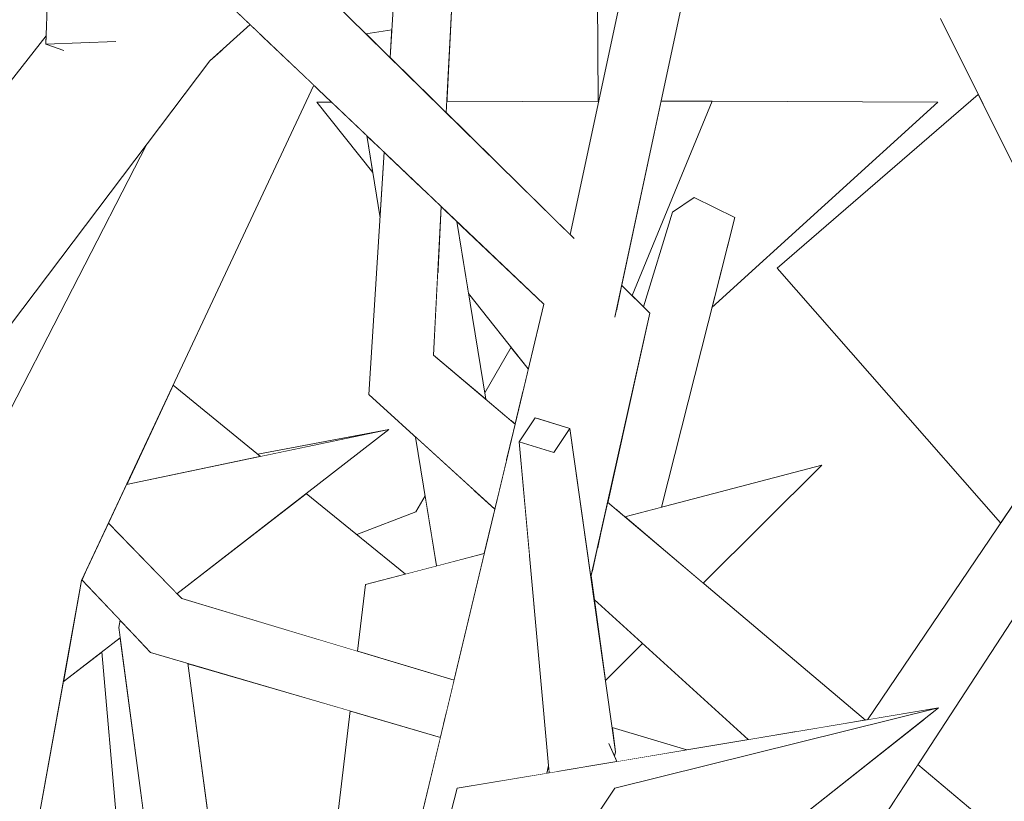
# Model space of a CAD drawing. Extents: x -289599 to -184549, y 66678 to 295474.
# Tile 298 of 656: x -263596 to -263527, y 71872 to 71927. Entities that reach past the tile are written whole.
import ezdxf

# ---------------------------------------------------------------- set-up
doc = ezdxf.new("R2010")
doc.units = 0
doc.header["$MEASUREMENT"] = 0
doc.linetypes.add('Wipeout_Contour', pattern=[1000, 0, -1000])
doc.layers.add('arch drzewa', color=8, linetype='Continuous')
doc.layers.add('arch drzewa_Nr_Pióra__4', color=8, linetype='Continuous', lineweight=9)

msp = doc.modelspace()

# ---------------------------------------------------------------- wipeouts: each hides what was drawn before it
at = {"color": 254, "linetype": 'Wipeout_Contour', "lineweight": 0, "ltscale": 1281769.070429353}
msp.add_wipeout([(-263567.084, 71933.242), (-263566.959, 71921.388), (-263565.864, 71920.31), (-263565.153, 71933.721)], dxfattribs=at).dxf.layer = 'arch drzewa'
at = {"color": 254, "linetype": 'Wipeout_Contour', "lineweight": 0, "ltscale": 961338.060547}
msp.add_wipeout([(-263571.514, 71925.871), (-263569.815, 71924.198), (-263569.693, 71926.153)], dxfattribs=at).dxf.layer = 'arch drzewa'
at = {"color": 254, "linetype": 'Wipeout_Contour', "lineweight": 0, "ltscale": 961332.322367}
msp.add_wipeout([(-263571.456, 71918.697), (-263570.519, 71912.919), (-263570.231, 71917.53)], dxfattribs=at).dxf.layer = 'arch drzewa'
at = {"color": 254, "linetype": 'Wipeout_Contour', "lineweight": 0, "ltscale": 1281678.104347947}
msp.add_wipeout([(-263551.247, 71892.41), (-263550.725, 71892.546), (-263545.562, 71912.944), (-263548.429, 71914.339)], dxfattribs=at).dxf.layer = 'arch drzewa'
at = {"color": 254, "linetype": 'Wipeout_Contour', "lineweight": 0, "ltscale": 1922619.61061462}
msp.add_wipeout([(-263566.401, 71910.18), (-263566.455, 71909.165), (-263565.295, 71902.006), (-263563.086, 71900.141), (-263565.114, 71912.652), (-263566.215, 71913.701)], dxfattribs=at).dxf.layer = 'arch drzewa'
at = {"color": 254, "linetype": 'Wipeout_Contour', "lineweight": 0, "ltscale": 1922366.311712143}
msp.add_wipeout([(-263538.683, 71865.229), (-263514.398, 71902.482), (-263518.325, 71904.051), (-263531.812, 71878.332), (-263531.235, 71878.429), (-263532.135, 71877.715)], dxfattribs=at).dxf.layer = 'arch drzewa'
at = {"color": 254, "linetype": 'Wipeout_Contour', "lineweight": 0, "ltscale": 1281721.766571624}
msp.add_wipeout([(-263562.444, 71892.413), (-263563.964, 71893.796), (-263563.231, 71889.276), (-263563.189, 71889.288)], dxfattribs=at).dxf.layer = 'arch drzewa'
at = {"color": 254, "linetype": 'Wipeout_Contour', "lineweight": 0, "ltscale": 1281828.098969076}
msp.add_wipeout([(-263598.612, 71889.588), (-263601.379, 71838.28), (-263600.951, 71834.856), (-263591.528, 71887.387)], dxfattribs=at).dxf.layer = 'arch drzewa'
at = {"color": 254, "linetype": 'Wipeout_Contour', "lineweight": 0, "ltscale": 1602227.64472426}
msp.add_wipeout([(-263586.664, 71882.327), (-263588.255, 71884.006), (-263583.428, 71847.995), (-263579.765, 71849.654), (-263584.041, 71881.558)], dxfattribs=at).dxf.layer = 'arch drzewa'
at = {"color": 254, "linetype": 'Wipeout_Contour', "lineweight": 0, "ltscale": 1602080.664099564}
msp.add_wipeout([(-263554.188, 71877.043), (-263553.947, 71875.337), (-263553.951, 71875.321), (-263552.239, 71874.912), (-263548.924, 71875.467)], dxfattribs=at).dxf.layer = 'arch drzewa'
at = {"color": 254, "linetype": 'Wipeout_Contour', "lineweight": 0, "ltscale": 1281687.528033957}
msp.add_wipeout([(-263558.712, 71874.13), (-263558.782, 71873.817), (-263558.61, 71873.846), (-263558.633, 71874.107)], dxfattribs=at).dxf.layer = 'arch drzewa'

# ---------------------------------------------------------------- next in the draw order: wipeouts: each hides what was drawn before it
at = {"color": 254, "linetype": 'Wipeout_Contour', "lineweight": 0, "ltscale": 961328.607959}
msp.add_wipeout([(-263567.505, 71921.925), (-263566.959, 71921.388), (-263567.084, 71933.242)], dxfattribs=at).dxf.layer = 'arch drzewa'
at = {"color": 254, "linetype": 'Wipeout_Contour', "lineweight": 0, "ltscale": 1281837.131030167}
msp.add_wipeout([(-263598.612, 71889.588), (-263581.498, 71924.86), (-263582.504, 71923.951), (-263583.55, 71922.566)], dxfattribs=at).dxf.layer = 'arch drzewa'
at = {"color": 254, "linetype": 'Wipeout_Contour', "lineweight": 0, "ltscale": 1281683.18177678}
msp.add_wipeout([(-263548.429, 71914.339), (-263553.887, 71892.37), (-263553.299, 71891.873), (-263551.247, 71892.41)], dxfattribs=at).dxf.layer = 'arch drzewa'
at = {"color": 254, "linetype": 'Wipeout_Contour', "lineweight": 0, "ltscale": 961309.767189}
msp.add_wipeout([(-263566.455, 71909.165), (-263566.769, 71903.252), (-263565.295, 71902.006)], dxfattribs=at).dxf.layer = 'arch drzewa'
at = {"color": 254, "linetype": 'Wipeout_Contour', "lineweight": 0, "ltscale": 1281731.613833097}
msp.add_wipeout([(-263563.964, 71893.796), (-263568.017, 71897.485), (-263566.546, 71888.41), (-263563.231, 71889.276)], dxfattribs=at).dxf.layer = 'arch drzewa'
at = {"color": 254, "linetype": 'Wipeout_Contour', "lineweight": 0, "ltscale": 1602239.056993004}
msp.add_wipeout([(-263588.813, 71884.595), (-263588.899, 71884.069), (-263584.027, 71847.724), (-263583.428, 71847.995), (-263588.255, 71884.006)], dxfattribs=at).dxf.layer = 'arch drzewa'
at = {"color": 254, "linetype": 'Wipeout_Contour', "lineweight": 0, "ltscale": 1281606.532579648}
msp.add_wipeout([(-263540.792, 71870.856), (-263544.416, 71865.5), (-263538.683, 71865.229), (-263532.135, 71877.715)], dxfattribs=at).dxf.layer = 'arch drzewa'
at = {"color": 254, "linetype": 'Wipeout_Contour', "lineweight": 0, "ltscale": 1281667.366146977}
msp.add_wipeout([(-263553.951, 71875.321), (-263554.018, 71875.013), (-263553.857, 71874.641), (-263552.239, 71874.912)], dxfattribs=at).dxf.layer = 'arch drzewa'
at = {"color": 254, "linetype": 'Wipeout_Contour', "lineweight": 0, "ltscale": 961265.652565}
msp.add_wipeout([(-263558.657, 71874.373), (-263558.712, 71874.13), (-263558.633, 71874.107)], dxfattribs=at).dxf.layer = 'arch drzewa'

# ---------------------------------------------------------------- next in the draw order: wipeouts: each hides what was drawn before it
at = {"color": 254, "linetype": 'Wipeout_Contour', "lineweight": 0, "ltscale": 1281777.635231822}
msp.add_wipeout([(-263567.084, 71933.242), (-263569.215, 71933.795), (-263568.92, 71923.317), (-263567.505, 71921.925)], dxfattribs=at).dxf.layer = 'arch drzewa'
at = {"color": 254, "linetype": 'Wipeout_Contour', "lineweight": 0, "ltscale": 1281849.997056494}
msp.add_wipeout([(-263586.922, 71918.1), (-263602.28, 71888.246), (-263598.612, 71889.588), (-263583.55, 71922.566)], dxfattribs=at).dxf.layer = 'arch drzewa'
at = {"color": 254, "linetype": 'Wipeout_Contour', "lineweight": 0, "ltscale": 1281688.148548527}
msp.add_wipeout([(-263553.895, 71892.376), (-263553.887, 71892.37), (-263548.429, 71914.339), (-263549.937, 71913.311)], dxfattribs=at).dxf.layer = 'arch drzewa'
at = {"color": 254, "linetype": 'Wipeout_Contour', "lineweight": 0, "ltscale": 961187.623288}
msp.add_wipeout([(-263536.232, 71877.592), (-263531.812, 71878.332), (-263518.325, 71904.051)], dxfattribs=at).dxf.layer = 'arch drzewa'
at = {"color": 254, "linetype": 'Wipeout_Contour', "lineweight": 0, "ltscale": 1281735.024743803}
msp.add_wipeout([(-263568.288, 71900.893), (-263561.625, 71895.847), (-263561.018, 71898.394), (-263566.769, 71903.252)], dxfattribs=at).dxf.layer = 'arch drzewa'
at = {"color": 254, "linetype": 'Wipeout_Contour', "lineweight": 0, "ltscale": 1281694.750068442}
msp.add_wipeout([(-263560.03, 71889.501), (-263560.979, 71873.449), (-263558.782, 71873.817), (-263558.657, 71874.373)], dxfattribs=at).dxf.layer = 'arch drzewa'
at = {"color": 254, "linetype": 'Wipeout_Contour', "lineweight": 0, "ltscale": 1281759.898719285}
msp.add_wipeout([(-263585.961, 71882.959), (-263565.842, 71878.158), (-263565.314, 71880.375), (-263584.471, 71886.111)], dxfattribs=at).dxf.layer = 'arch drzewa'
at = {"color": 254, "linetype": 'Wipeout_Contour', "lineweight": 0, "ltscale": 961252.477217}
msp.add_wipeout([(-263553.947, 71875.337), (-263554.051, 71875.089), (-263554.018, 71875.013)], dxfattribs=at).dxf.layer = 'arch drzewa'
at = {"color": 254, "linetype": 'Wipeout_Contour', "lineweight": 0, "ltscale": 961182.856506}
msp.add_wipeout([(-263532.673, 71874.448), (-263532.904, 71874.094), (-263526.617, 71869.332)], dxfattribs=at).dxf.layer = 'arch drzewa'

# ---------------------------------------------------------------- next in the draw order: wipeouts: each hides what was drawn before it
at = {"color": 254, "linetype": 'Wipeout_Contour', "lineweight": 0, "ltscale": 961335.899826}
msp.add_wipeout([(-263569.215, 71933.795), (-263569.815, 71924.198), (-263568.92, 71923.317)], dxfattribs=at).dxf.layer = 'arch drzewa'
at = {"color": 254, "linetype": 'Wipeout_Contour', "lineweight": 0, "ltscale": 1281811.985006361}
msp.add_wipeout([(-263579.015, 71925.903), (-263591.528, 71887.387), (-263575.176, 71922.243), (-263575.353, 71922.412)], dxfattribs=at).dxf.layer = 'arch drzewa'
at = {"color": 254, "linetype": 'Wipeout_Contour', "lineweight": 0, "ltscale": 961315.407832}
msp.add_wipeout([(-263566.885, 71914.34), (-263566.769, 71903.252), (-263566.215, 71913.701)], dxfattribs=at).dxf.layer = 'arch drzewa'
at = {"color": 254, "linetype": 'Wipeout_Contour', "lineweight": 0, "ltscale": 1922536.329097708}
msp.add_wipeout([(-263551.81, 71904.976), (-263554.513, 71892.898), (-263553.895, 71892.376), (-263549.937, 71913.311), (-263551.979, 71906.645), (-263551.535, 71906.207)], dxfattribs=at).dxf.layer = 'arch drzewa'
at = {"color": 254, "linetype": 'Wipeout_Contour', "lineweight": 0, "ltscale": 961298.310193}
msp.add_wipeout([(-263561.625, 71895.847), (-263568.288, 71900.893), (-263561.758, 71895.288)], dxfattribs=at).dxf.layer = 'arch drzewa'
at = {"color": 254, "linetype": 'Wipeout_Contour', "lineweight": 0, "ltscale": 961310.415374}
msp.add_wipeout([(-263565.842, 71878.158), (-263585.961, 71882.959), (-263566.059, 71877.249)], dxfattribs=at).dxf.layer = 'arch drzewa'
at = {"color": 254, "linetype": 'Wipeout_Contour', "lineweight": 0, "ltscale": 2883529.306274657}
msp.add_wipeout([(-263532.904, 71874.094), (-263534.399, 71871.801), (-263528.545, 71866.776), (-263527.787, 71867.782), (-263528.111, 71868.349), (-263528.063, 71869.143), (-263528.093, 71869.229), (-263526.952, 71868.888), (-263526.617, 71869.332)], dxfattribs=at).dxf.layer = 'arch drzewa'

# ---------------------------------------------------------------- next in the draw order: wipeouts: each hides what was drawn before it
at = {"color": 254, "linetype": 'Wipeout_Contour', "lineweight": 0, "ltscale": 1602288.188064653}
msp.add_wipeout([(-263581.498, 71924.86), (-263598.612, 71889.588), (-263591.528, 71887.387), (-263579.015, 71925.903), (-263579.662, 71926.519)], dxfattribs=at).dxf.layer = 'arch drzewa'
at = {"color": 254, "linetype": 'Wipeout_Contour', "lineweight": 0, "ltscale": 1281738.809133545}
msp.add_wipeout([(-263568.288, 71900.893), (-263571.297, 71900.469), (-263562.227, 71893.321), (-263561.758, 71895.288)], dxfattribs=at).dxf.layer = 'arch drzewa'
at = {"color": 254, "linetype": 'Wipeout_Contour', "lineweight": 0, "ltscale": 1281647.82896546}
msp.add_wipeout([(-263554.979, 71890.813), (-263537.289, 71877.415), (-263536.368, 71877.569), (-263554.513, 71892.898)], dxfattribs=at).dxf.layer = 'arch drzewa'
at = {"color": 254, "linetype": 'Wipeout_Contour', "lineweight": 0, "ltscale": 1281761.017401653}
msp.add_wipeout([(-263586.664, 71882.327), (-263566.176, 71876.756), (-263566.059, 71877.249), (-263585.961, 71882.959)], dxfattribs=at).dxf.layer = 'arch drzewa'

# ---------------------------------------------------------------- next in the draw order: wipeouts: each hides what was drawn before it
at = {"color": 254, "linetype": 'Wipeout_Contour', "lineweight": 0, "ltscale": 1281867.974813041}
msp.add_wipeout([(-263608.245, 71893.204), (-263607.887, 71890.337), (-263582.504, 71923.951), (-263588.003, 71924.524)], dxfattribs=at).dxf.layer = 'arch drzewa'
at = {"color": 254, "linetype": 'Wipeout_Contour', "lineweight": 0, "ltscale": 1281755.550970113}
msp.add_wipeout([(-263568.288, 71900.893), (-263566.769, 71903.252), (-263566.885, 71914.34), (-263567.756, 71915.171)], dxfattribs=at).dxf.layer = 'arch drzewa'
at = {"color": 254, "linetype": 'Wipeout_Contour', "lineweight": 0, "ltscale": 961301.029796}
msp.add_wipeout([(-263562.227, 71893.321), (-263571.297, 71900.469), (-263562.444, 71892.413)], dxfattribs=at).dxf.layer = 'arch drzewa'
at = {"color": 254, "linetype": 'Wipeout_Contour', "lineweight": 0, "ltscale": 1281651.308178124}
msp.add_wipeout([(-263554.979, 71890.813), (-263555.231, 71889.685), (-263540.343, 71876.904), (-263537.289, 71877.415)], dxfattribs=at).dxf.layer = 'arch drzewa'
at = {"color": 254, "linetype": 'Wipeout_Contour', "lineweight": 0, "ltscale": 961310.885747}
msp.add_wipeout([(-263586.664, 71882.327), (-263566.274, 71876.347), (-263566.176, 71876.756)], dxfattribs=at).dxf.layer = 'arch drzewa'

# ---------------------------------------------------------------- next in the draw order: wipeouts: each hides what was drawn before it
at = {"color": 254, "linetype": 'Wipeout_Contour', "lineweight": 0, "ltscale": 961368.407417}
msp.add_wipeout([(-263579.932, 71926.777), (-263582.504, 71923.951), (-263579.662, 71926.519)], dxfattribs=at).dxf.layer = 'arch drzewa'
at = {"color": 254, "linetype": 'Wipeout_Contour', "lineweight": 0, "ltscale": 961412.485303}
msp.add_wipeout([(-263608.624, 71896.232), (-263608.245, 71893.204), (-263588.003, 71924.524)], dxfattribs=at).dxf.layer = 'arch drzewa'
at = {"color": 254, "linetype": 'Wipeout_Contour', "lineweight": 0, "ltscale": 961320.622757}
msp.add_wipeout([(-263567.756, 71915.171), (-263568.716, 71916.085), (-263568.288, 71900.893)], dxfattribs=at).dxf.layer = 'arch drzewa'
at = {"color": 254, "linetype": 'Wipeout_Contour', "lineweight": 0, "ltscale": 961361.820617}
msp.add_wipeout([(-263589.885, 71890.89), (-263584.471, 71886.111), (-263589.633, 71891.427)], dxfattribs=at).dxf.layer = 'arch drzewa'
at = {"color": 254, "linetype": 'Wipeout_Contour', "lineweight": 0, "ltscale": 1281654.963223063}
msp.add_wipeout([(-263555.231, 71889.685), (-263555.588, 71888.089), (-263541.212, 71876.759), (-263540.343, 71876.904)], dxfattribs=at).dxf.layer = 'arch drzewa'

# ---------------------------------------------------------------- next in the draw order: wipeouts: each hides what was drawn before it
at = {"color": 254, "linetype": 'Wipeout_Contour', "lineweight": 0, "ltscale": 2243281.338712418}
msp.add_wipeout([(-263593.971, 71925.113), (-263609.153, 71900.464), (-263608.624, 71896.232), (-263588.003, 71924.524), (-263589.138, 71925.531), (-263589.237, 71925.325), (-263592.81, 71924.705)], dxfattribs=at).dxf.layer = 'arch drzewa'
at = {"color": 254, "linetype": 'Wipeout_Contour', "lineweight": 0, "ltscale": 1281764.337202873}
msp.add_wipeout([(-263570.231, 71917.53), (-263571.297, 71900.469), (-263568.288, 71900.893), (-263568.716, 71916.085)], dxfattribs=at).dxf.layer = 'arch drzewa'
at = {"color": 254, "linetype": 'Wipeout_Contour', "lineweight": 0, "ltscale": 1281813.262617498}
msp.add_wipeout([(-263589.885, 71890.89), (-263591.119, 71888.259), (-263585.961, 71882.959), (-263584.471, 71886.111)], dxfattribs=at).dxf.layer = 'arch drzewa'
at = {"color": 254, "linetype": 'Wipeout_Contour', "lineweight": 0, "ltscale": 1602080.001265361}
msp.add_wipeout([(-263555.686, 71887.655), (-263555.46, 71886.058), (-263544.615, 71876.189), (-263541.212, 71876.759), (-263555.588, 71888.089)], dxfattribs=at).dxf.layer = 'arch drzewa'

# ---------------------------------------------------------------- next in the draw order: wipeouts: each hides what was drawn before it
at = {"color": 254, "linetype": 'Wipeout_Contour', "lineweight": 0, "ltscale": 1281834.540667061}
msp.add_wipeout([(-263588.003, 71924.524), (-263582.504, 71923.951), (-263579.932, 71926.777), (-263582.689, 71929.404)], dxfattribs=at).dxf.layer = 'arch drzewa'
at = {"color": 254, "linetype": 'Wipeout_Contour', "lineweight": 0, "ltscale": 1602363.385114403}
msp.add_wipeout([(-263594.005, 71925.728), (-263609.798, 71905.621), (-263609.153, 71900.464), (-263593.971, 71925.113), (-263594.024, 71925.132)], dxfattribs=at).dxf.layer = 'arch drzewa'
at = {"color": 254, "linetype": 'Wipeout_Contour', "lineweight": 0, "ltscale": 2563407.377276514}
msp.add_wipeout([(-263559.48, 71898.809), (-263557.158, 71898.091), (-263555.686, 71887.655), (-263551.535, 71906.207), (-263553.901, 71906.405), (-263553.977, 71906.049), (-263554.855, 71906.484), (-263559.007, 71906.83)], dxfattribs=at).dxf.layer = 'arch drzewa'
at = {"color": 254, "linetype": 'Wipeout_Contour', "lineweight": 0, "ltscale": 961356.381233}
msp.add_wipeout([(-263588.357, 71894.147), (-263578.92, 71896.12), (-263585.08, 71901.131)], dxfattribs=at).dxf.layer = 'arch drzewa'
at = {"color": 254, "linetype": 'Wipeout_Contour', "lineweight": 0, "ltscale": 961363.67602}
msp.add_wipeout([(-263591.119, 71888.259), (-263591.145, 71888.204), (-263585.961, 71882.959)], dxfattribs=at).dxf.layer = 'arch drzewa'

# ---------------------------------------------------------------- next in the draw order: wipeouts: each hides what was drawn before it
at = {"color": 254, "linetype": 'Wipeout_Contour', "lineweight": 0, "ltscale": 961381.286252}
msp.add_wipeout([(-263583.021, 71929.722), (-263588.003, 71924.524), (-263582.689, 71929.404)], dxfattribs=at).dxf.layer = 'arch drzewa'
at = {"color": 254, "linetype": 'Wipeout_Contour', "lineweight": 0, "ltscale": 961273.063253}
msp.add_wipeout([(-263553.524, 71908.165), (-263553.597, 71907.825), (-263551.535, 71906.207)], dxfattribs=at).dxf.layer = 'arch drzewa'
at = {"color": 254, "linetype": 'Wipeout_Contour', "lineweight": 0, "ltscale": 2883854.912113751}
msp.add_wipeout([(-263570.643, 71858.017), (-263568.83, 71858.545), (-263565.09, 71872.761), (-263560.979, 71873.449), (-263560.03, 71889.501), (-263560.724, 71897.14), (-263559.594, 71898.844), (-263559.48, 71898.809), (-263559.007, 71906.83)], dxfattribs=at).dxf.layer = 'arch drzewa'
at = {"color": 254, "linetype": 'Wipeout_Contour', "lineweight": 0, "ltscale": 961270.732829}
msp.add_wipeout([(-263553.947, 71875.337), (-263557.158, 71898.091), (-263558.289, 71896.387)], dxfattribs=at).dxf.layer = 'arch drzewa'
at = {"color": 254, "linetype": 'Wipeout_Contour', "lineweight": 0, "ltscale": 961243.981146}
msp.add_wipeout([(-263553.299, 71891.873), (-263547.776, 71887.206), (-263539.445, 71895.495)], dxfattribs=at).dxf.layer = 'arch drzewa'
at = {"color": 254, "linetype": 'Wipeout_Contour', "lineweight": 0, "ltscale": 1281815.131628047}
msp.add_wipeout([(-263591.145, 71888.204), (-263591.505, 71887.437), (-263586.664, 71882.327), (-263585.961, 71882.959)], dxfattribs=at).dxf.layer = 'arch drzewa'

# ---------------------------------------------------------------- next in the draw order: wipeouts: each hides what was drawn before it
at = {"color": 254, "linetype": 'Wipeout_Contour', "lineweight": 0, "ltscale": 1922772.822693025}
msp.add_wipeout([(-263589.138, 71925.531), (-263588.003, 71924.524), (-263583.021, 71929.722), (-263585.743, 71932.316), (-263586.734, 71927.855), (-263586.997, 71927.667)], dxfattribs=at).dxf.layer = 'arch drzewa'
at = {"color": 254, "linetype": 'Wipeout_Contour', "lineweight": 0, "ltscale": 1281605.493606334}
msp.add_wipeout([(-263542.569, 71909.361), (-263526.86, 71891.44), (-263519.12, 71902.877), (-263528.439, 71921.594)], dxfattribs=at).dxf.layer = 'arch drzewa'
at = {"color": 254, "linetype": 'Wipeout_Contour', "lineweight": 0, "ltscale": 961272.908118}
msp.add_wipeout([(-263553.597, 71907.825), (-263553.901, 71906.405), (-263551.535, 71906.207)], dxfattribs=at).dxf.layer = 'arch drzewa'
at = {"color": 254, "linetype": 'Wipeout_Contour', "lineweight": 0, "ltscale": 961332.119618}
msp.add_wipeout([(-263569.909, 71898.005), (-263579.117, 71896.28), (-263578.92, 71896.12)], dxfattribs=at).dxf.layer = 'arch drzewa'
at = {"color": 254, "linetype": 'Wipeout_Contour', "lineweight": 0, "ltscale": 1602099.811892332}
msp.add_wipeout([(-263558.289, 71896.387), (-263555.244, 71875.347), (-263554.41, 71875.916), (-263554.051, 71875.089), (-263553.947, 71875.337)], dxfattribs=at).dxf.layer = 'arch drzewa'
at = {"color": 254, "linetype": 'Wipeout_Contour', "lineweight": 0, "ltscale": 1281734.073443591}
msp.add_wipeout([(-263571.551, 71887.101), (-263572.115, 71882.411), (-263565.314, 71880.375), (-263563.189, 71889.288)], dxfattribs=at).dxf.layer = 'arch drzewa'
at = {"color": 254, "linetype": 'Wipeout_Contour', "lineweight": 0, "ltscale": 1602243.85404711}
msp.add_wipeout([(-263590.092, 71882.358), (-263588.86, 71868.209), (-263586.153, 71854.978), (-263585.159, 71856.166), (-263588.803, 71883.357)], dxfattribs=at).dxf.layer = 'arch drzewa'
at = {"color": 254, "linetype": 'Wipeout_Contour', "lineweight": 0, "ltscale": 1602160.00170151}
msp.add_wipeout([(-263572.62, 71878.208), (-263574.765, 71860.354), (-263568.905, 71866.184), (-263567.388, 71871.674), (-263566.274, 71876.347)], dxfattribs=at).dxf.layer = 'arch drzewa'

# ---------------------------------------------------------------- next in the draw order: linework, layer by layer
at = {"layer": 'arch drzewa_Nr_Pióra__4', "linetype": 'Continuous'}
for p, q in [((-263553.299, 71891.873), (-263539.445, 71895.495)), ((-263539.445, 71895.495), (-263547.776, 71887.206))]:
    msp.add_line(p, q, dxfattribs=at)

# ---------------------------------------------------------------- next in the draw order: wipeouts: each hides what was drawn before it
at = {"color": 254, "linetype": 'Wipeout_Contour', "lineweight": 0, "ltscale": 2884223.414575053}
msp.add_wipeout([(-263594.024, 71925.132), (-263589.237, 71925.325), (-263589.138, 71925.531), (-263586.997, 71927.667), (-263587.808, 71934.285), (-263590.043, 71936.414), (-263592.669, 71962.944), (-263591.394, 71963.54), (-263592.505, 71972.604)], dxfattribs=at).dxf.layer = 'arch drzewa'
at = {"color": 254, "linetype": 'Wipeout_Contour', "lineweight": 0, "ltscale": 1281694.762231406}
msp.add_wipeout([(-263558.289, 71896.387), (-263560.724, 71897.14), (-263555.469, 71875.355), (-263555.244, 71875.347)], dxfattribs=at).dxf.layer = 'arch drzewa'
at = {"color": 254, "linetype": 'Wipeout_Contour', "lineweight": 0, "ltscale": 1922652.705104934}
msp.add_wipeout([(-263584.806, 71886.456), (-263584.471, 71886.111), (-263572.115, 71882.411), (-263571.551, 71887.101), (-263568.736, 71887.837), (-263575.709, 71893.508)], dxfattribs=at).dxf.layer = 'arch drzewa'
at = {"color": 254, "linetype": 'Wipeout_Contour', "lineweight": 0, "ltscale": 2563622.686248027}
msp.add_wipeout([(-263595.385, 71865.885), (-263591.211, 71859.17), (-263592.833, 71868.461), (-263591.781, 71869.809), (-263589.121, 71869.488), (-263588.86, 71868.209), (-263590.092, 71882.358), (-263592.808, 71880.252)], dxfattribs=at).dxf.layer = 'arch drzewa'
at = {"color": 254, "linetype": 'Wipeout_Contour', "lineweight": 0, "ltscale": 1281760.563455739}
msp.add_wipeout([(-263584.041, 71881.558), (-263581.262, 71860.821), (-263573.61, 71869.962), (-263572.62, 71878.208)], dxfattribs=at).dxf.layer = 'arch drzewa'

# ---------------------------------------------------------------- next in the draw order: linework, layer by layer
at = {"layer": 'arch drzewa_Nr_Pióra__4', "linetype": 'Continuous'}
for p, q in [((-263579.765, 71849.654), (-263584.041, 71881.558)), ((-263574.765, 71860.354), (-263572.62, 71878.208))]:
    msp.add_line(p, q, dxfattribs=at)

# ---------------------------------------------------------------- next in the draw order: wipeouts: each hides what was drawn before it
at = {"color": 254, "linetype": 'Wipeout_Contour', "lineweight": 0, "ltscale": 961400.11769}
msp.add_wipeout([(-263594.024, 71925.132), (-263592.81, 71924.705), (-263589.237, 71925.325)], dxfattribs=at).dxf.layer = 'arch drzewa'
at = {"color": 254, "linetype": 'Wipeout_Contour', "lineweight": 0, "ltscale": 1602112.751376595}
msp.add_wipeout([(-263555.469, 71875.355), (-263560.724, 71897.14), (-263558.61, 71873.846), (-263558.106, 71873.93), (-263558.193, 71875.332)], dxfattribs=at).dxf.layer = 'arch drzewa'
at = {"color": 254, "linetype": 'Wipeout_Contour', "lineweight": 0, "ltscale": 1922731.620494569}
msp.add_wipeout([(-263592.808, 71880.252), (-263588.803, 71883.357), (-263588.899, 71884.069), (-263588.813, 71884.595), (-263591.505, 71887.437), (-263591.528, 71887.387)], dxfattribs=at).dxf.layer = 'arch drzewa'

# ---------------------------------------------------------------- next in the draw order: linework, layer by layer
at = {"layer": 'arch drzewa_Nr_Pióra__4', "linetype": 'Continuous'}
for p, q in [((-263600.951, 71834.856), (-263591.528, 71887.387)), ((-263588.813, 71884.595), (-263588.899, 71884.069)), ((-263584.027, 71847.724), (-263588.899, 71884.069)), ((-263588.803, 71883.357), (-263592.808, 71880.252)), ((-263590.092, 71882.358), (-263588.86, 71868.209))]:
    msp.add_line(p, q, dxfattribs=at)

# ---------------------------------------------------------------- next in the draw order: wipeouts: each hides what was drawn before it
at = {"color": 254, "linetype": 'Wipeout_Contour', "lineweight": 0, "ltscale": 1281789.736608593}
msp.add_wipeout([(-263556.868, 71911.456), (-263584.886, 71939.03), (-263590.043, 71936.414), (-263557.042, 71910.527)], dxfattribs=at).dxf.layer = 'arch drzewa'
at = {"color": 254, "linetype": 'Wipeout_Contour', "lineweight": 0, "ltscale": 1281891.51318811}
msp.add_wipeout([(-263598.895, 71936.364), (-263603.241, 71913.969), (-263594.005, 71925.728), (-263593.687, 71935.639)], dxfattribs=at).dxf.layer = 'arch drzewa'
at = {"color": 254, "linetype": 'Wipeout_Contour', "lineweight": 0, "ltscale": 1281711.683124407}
msp.add_wipeout([(-263557.158, 71898.091), (-263559.594, 71898.844), (-263560.724, 71897.14), (-263558.289, 71896.387)], dxfattribs=at).dxf.layer = 'arch drzewa'
at = {"color": 254, "linetype": 'Wipeout_Contour', "lineweight": 0, "ltscale": 1281799.895209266}
msp.add_wipeout([(-263588.357, 71894.147), (-263589.633, 71891.427), (-263584.806, 71886.456), (-263569.909, 71898.005)], dxfattribs=at).dxf.layer = 'arch drzewa'
at = {"color": 254, "linetype": 'Wipeout_Contour', "lineweight": 0, "ltscale": 961258.525282}
msp.add_wipeout([(-263552.049, 71882.954), (-263555.46, 71886.058), (-263554.656, 71880.361)], dxfattribs=at).dxf.layer = 'arch drzewa'
at = {"color": 254, "linetype": 'Wipeout_Contour', "lineweight": 0, "ltscale": 1922516.205887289}
msp.add_wipeout([(-263558.193, 71875.332), (-263557.62, 71874.011), (-263553.857, 71874.641), (-263554.41, 71875.916), (-263555.244, 71875.347), (-263555.469, 71875.355)], dxfattribs=at).dxf.layer = 'arch drzewa'

# ---------------------------------------------------------------- next in the draw order: linework, layer by layer
at = {"layer": 'arch drzewa_Nr_Pióra__4', "linetype": 'Continuous'}
for p, q in [((-263594.024, 71925.132), (-263592.505, 71972.604)), ((-263609.798, 71905.621), (-263594.005, 71925.728)), ((-263594.024, 71925.132), (-263592.777, 71924.694)), ((-263578.92, 71896.12), (-263585.08, 71901.131)), ((-263559.594, 71898.844), (-263557.158, 71898.091)), ((-263557.158, 71898.091), (-263558.289, 71896.387)), ((-263588.357, 71894.147), (-263569.909, 71898.005)), ((-263579.117, 71896.28), (-263569.909, 71898.005)), ((-263558.289, 71896.387), (-263560.724, 71897.14)), ((-263584.471, 71886.111), (-263589.633, 71891.427)), ((-263586.664, 71882.327), (-263591.505, 71887.437)), ((-263572.115, 71882.411), (-263571.551, 71887.101)), ((-263565.314, 71880.375), (-263584.471, 71886.111)), ((-263552.049, 71882.954), (-263554.656, 71880.361))]:
    msp.add_line(p, q, dxfattribs=at)

# ---------------------------------------------------------------- next in the draw order: wipeouts: each hides what was drawn before it
at = {"color": 254, "linetype": 'Wipeout_Contour', "lineweight": 0, "ltscale": 1602183.381258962}
msp.add_wipeout([(-263557.042, 71910.527), (-263590.043, 71936.414), (-263559.007, 71906.83), (-263554.855, 71906.484), (-263557.404, 71908.465)], dxfattribs=at).dxf.layer = 'arch drzewa'
at = {"color": 254, "linetype": 'Wipeout_Contour', "lineweight": 0, "ltscale": 961290.483202}
msp.add_wipeout([(-263561.304, 71898.635), (-263561.018, 71898.394), (-263560.416, 71900.918)], dxfattribs=at).dxf.layer = 'arch drzewa'
at = {"color": 254, "linetype": 'Wipeout_Contour', "lineweight": 0, "ltscale": 1602176.455563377}
msp.add_wipeout([(-263571.712, 71890.258), (-263568.736, 71887.837), (-263566.546, 71888.41), (-263566.929, 71890.77), (-263568.003, 71892.215)], dxfattribs=at).dxf.layer = 'arch drzewa'
at = {"color": 254, "linetype": 'Wipeout_Contour', "lineweight": 0, "ltscale": 961263.268225}
msp.add_wipeout([(-263558.193, 71875.332), (-263558.106, 71873.93), (-263557.62, 71874.011)], dxfattribs=at).dxf.layer = 'arch drzewa'

# ---------------------------------------------------------------- next in the draw order: linework, layer by layer
at = {"layer": 'arch drzewa_Nr_Pióra__4', "linetype": 'Continuous'}
for p, q in [((-263569.815, 71924.198), (-263569.215, 71933.795)), ((-263582.504, 71923.951), (-263579.662, 71926.519)), ((-263569.693, 71926.153), (-263571.514, 71925.871)), ((-263589.11, 71925.33), (-263594.024, 71925.132)), ((-263607.887, 71890.337), (-263582.504, 71923.951)), ((-263602.28, 71888.246), (-263586.922, 71918.1)), ((-263566.769, 71903.252), (-263566.215, 71913.701)), ((-263571.551, 71887.101), (-263563.189, 71889.288))]:
    msp.add_line(p, q, dxfattribs=at)

# ---------------------------------------------------------------- next in the draw order: wipeouts: each hides what was drawn before it
at = {"color": 254, "linetype": 'Wipeout_Contour', "lineweight": 0, "ltscale": 1602137.567116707}
msp.add_wipeout([(-263557.404, 71908.465), (-263554.855, 71906.484), (-263553.977, 71906.049), (-263545.279, 71946.666), (-263549.162, 71946.95)], dxfattribs=at).dxf.layer = 'arch drzewa'
at = {"color": 254, "linetype": 'Wipeout_Contour', "lineweight": 0, "ltscale": 1281787.271170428}
msp.add_wipeout([(-263574.957, 71921.06), (-263571.036, 71916.105), (-263571.456, 71918.697), (-263573.937, 71921.062)], dxfattribs=at).dxf.layer = 'arch drzewa'
at = {"color": 254, "linetype": 'Wipeout_Contour', "lineweight": 0, "ltscale": 961312.35941}
msp.add_wipeout([(-263568.003, 71892.215), (-263572.152, 71890.615), (-263571.712, 71890.258)], dxfattribs=at).dxf.layer = 'arch drzewa'
at = {"color": 254, "linetype": 'Wipeout_Contour', "lineweight": 0, "ltscale": 1281668.720221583}
msp.add_wipeout([(-263572.124, 71846.026), (-263553.992, 71872.761), (-263531.235, 71878.429), (-263565.09, 71872.761)], dxfattribs=at).dxf.layer = 'arch drzewa'

# ---------------------------------------------------------------- next in the draw order: linework, layer by layer
at = {"layer": 'arch drzewa_Nr_Pióra__4', "linetype": 'Continuous'}
for p, q in [((-263591.528, 71887.387), (-263575.176, 71922.243)), ((-263574.957, 71921.06), (-263573.937, 71921.062)), ((-263571.036, 71916.105), (-263574.957, 71921.06)), ((-263570.519, 71912.919), (-263571.456, 71918.697)), ((-263571.297, 71900.469), (-263570.231, 71917.53)), ((-263555.686, 71887.655), (-263551.535, 71906.207)), ((-263569.909, 71898.005), (-263584.806, 71886.456)), ((-263568.736, 71887.837), (-263575.709, 71893.508))]:
    msp.add_line(p, q, dxfattribs=at)

# ---------------------------------------------------------------- next in the draw order: wipeouts: each hides what was drawn before it
at = {"color": 254, "linetype": 'Wipeout_Contour', "lineweight": 0, "ltscale": 1922578.221996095}
msp.add_wipeout([(-263557.404, 71908.465), (-263549.162, 71946.95), (-263549.207, 71948.804), (-263557.146, 71911.73), (-263556.868, 71911.456), (-263557.042, 71910.527)], dxfattribs=at).dxf.layer = 'arch drzewa'
at = {"color": 254, "linetype": 'Wipeout_Contour', "lineweight": 0, "ltscale": 961304.456295}
msp.add_wipeout([(-263567.347, 71893.349), (-263568.003, 71892.215), (-263566.929, 71890.77)], dxfattribs=at).dxf.layer = 'arch drzewa'
at = {"color": 254, "linetype": 'Wipeout_Contour', "lineweight": 0, "ltscale": 961241.2361}
msp.add_wipeout([(-263572.124, 71846.026), (-263531.235, 71878.429), (-263553.992, 71872.761)], dxfattribs=at).dxf.layer = 'arch drzewa'

# ---------------------------------------------------------------- next in the draw order: linework, layer by layer
at = {"layer": 'arch drzewa_Nr_Pióra__4', "linetype": 'Continuous'}
for p, q in [((-263553.947, 71875.337), (-263557.158, 71898.091)), ((-263566.546, 71888.41), (-263568.017, 71897.485)), ((-263558.61, 71873.846), (-263560.724, 71897.14)), ((-263568.003, 71892.215), (-263567.347, 71893.349)), ((-263536.368, 71877.569), (-263554.513, 71892.898)), ((-263572.152, 71890.615), (-263568.003, 71892.215)), ((-263544.615, 71876.189), (-263555.46, 71886.058)), ((-263566.274, 71876.347), (-263586.664, 71882.327)), ((-263531.235, 71878.429), (-263572.124, 71846.026)), ((-263565.09, 71872.761), (-263531.235, 71878.429)), ((-263553.992, 71872.761), (-263531.235, 71878.429)), ((-263548.924, 71875.467), (-263554.188, 71877.043)), ((-263554.415, 71875.927), (-263553.857, 71874.641)), ((-263554.018, 71875.013), (-263553.947, 71875.337)), ((-263558.782, 71873.817), (-263558.657, 71874.373)), ((-263558.633, 71874.107), (-263558.712, 71874.13)), ((-263526.617, 71869.332), (-263532.673, 71874.448)), ((-263572.124, 71846.026), (-263565.09, 71872.761)), ((-263572.124, 71846.026), (-263553.992, 71872.761))]:
    msp.add_line(p, q, dxfattribs=at)

# ---------------------------------------------------------------- next in the draw order: wipeouts: each hides what was drawn before it
at = {"color": 254, "linetype": 'Wipeout_Contour', "lineweight": 0, "ltscale": 1281740.438875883}
msp.add_wipeout([(-263565.864, 71920.31), (-263557.146, 71911.73), (-263555.137, 71921.111), (-263565.823, 71921.084)], dxfattribs=at).dxf.layer = 'arch drzewa'
at = {"color": 254, "linetype": 'Wipeout_Contour', "lineweight": 0, "ltscale": 2563357.680665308}
msp.add_wipeout([(-263552.784, 71907.437), (-263551.979, 71906.645), (-263549.937, 71913.311), (-263548.429, 71914.339), (-263545.562, 71912.944), (-263547.166, 71906.607), (-263531.272, 71921.06), (-263547.159, 71921.132)], dxfattribs=at).dxf.layer = 'arch drzewa'

# ---------------------------------------------------------------- next in the draw order: wipeouts: each hides what was drawn before it
at = {"color": 254, "linetype": 'Wipeout_Contour', "lineweight": 0, "ltscale": 1602189.022844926}
msp.add_wipeout([(-263565.823, 71921.084), (-263555.162, 71921.111), (-263555.386, 71948.453), (-263557.908, 71946.175), (-263565.31, 71930.767)], dxfattribs=at).dxf.layer = 'arch drzewa'
at = {"color": 254, "linetype": 'Wipeout_Contour', "lineweight": 0, "ltscale": 1601989.48701226}
msp.add_wipeout([(-263527.885, 71947.732), (-263531.099, 71926.937), (-263519.12, 71902.877), (-263518.325, 71904.051), (-263517.953, 71904.137)], dxfattribs=at).dxf.layer = 'arch drzewa'
at = {"color": 254, "linetype": 'Wipeout_Contour', "lineweight": 0, "ltscale": 1281697.396178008}
msp.add_wipeout([(-263553.524, 71908.165), (-263552.784, 71907.437), (-263547.159, 71921.132), (-263550.749, 71921.123)], dxfattribs=at).dxf.layer = 'arch drzewa'
at = {"color": 254, "linetype": 'Wipeout_Contour', "lineweight": 0, "ltscale": 1281733.606352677}
msp.add_wipeout([(-263559.007, 71906.83), (-263565.114, 71912.652), (-263564.293, 71907.585), (-263560.092, 71902.277)], dxfattribs=at).dxf.layer = 'arch drzewa'

# ---------------------------------------------------------------- next in the draw order: linework, layer by layer
at = {"layer": 'arch drzewa_Nr_Pióra__4', "linetype": 'Continuous'}
for p, q in [((-263557.146, 71911.73), (-263549.207, 71948.804)), ((-263555.386, 71948.453), (-263555.162, 71921.111)), ((-263554.006, 71905.913), (-263545.279, 71946.666)), ((-263556.858, 71911.446), (-263584.886, 71939.03)), ((-263559.007, 71906.83), (-263590.043, 71936.414)), ((-263565.864, 71920.31), (-263565.153, 71933.721)), ((-263565.823, 71921.084), (-263555.137, 71921.111)), ((-263547.159, 71921.132), (-263552.784, 71907.437)), ((-263550.749, 71921.123), (-263547.159, 71921.132)), ((-263547.166, 71906.607), (-263531.272, 71921.06)), ((-263531.272, 71921.06), (-263547.159, 71921.132)), ((-263542.569, 71909.361), (-263528.439, 71921.594)), ((-263548.429, 71914.339), (-263549.937, 71913.311)), ((-263545.562, 71912.944), (-263548.429, 71914.339)), ((-263551.979, 71906.645), (-263549.937, 71913.311)), ((-263550.725, 71892.546), (-263545.562, 71912.944)), ((-263551.535, 71906.207), (-263553.524, 71908.165))]:
    msp.add_line(p, q, dxfattribs=at)

# ---------------------------------------------------------------- next in the draw order: wipeouts: each hides what was drawn before it
at = {"color": 254, "linetype": 'Wipeout_Contour', "lineweight": 0, "ltscale": 3203894.559014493}
msp.add_wipeout([(-263513.287, 71938.028), (-263527.885, 71947.732), (-263517.953, 71904.137), (-263515.357, 71904.731), (-263514.398, 71902.482), (-263516.753, 71898.869), (-263516.44, 71897.494), (-263496.603, 71926.937), (-263506.586, 71933.573), (-263515.857, 71925.834)], dxfattribs=at).dxf.layer = 'arch drzewa'
at = {"color": 254, "linetype": 'Wipeout_Contour', "lineweight": 0, "ltscale": 1922587.941686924}
msp.add_wipeout([(-263561.298, 71903.8), (-263563.158, 71900.586), (-263563.086, 71900.141), (-263561.304, 71898.635), (-263560.416, 71900.918), (-263560.092, 71902.277)], dxfattribs=at).dxf.layer = 'arch drzewa'

# ---------------------------------------------------------------- next in the draw order: linework, layer by layer
at = {"layer": 'arch drzewa_Nr_Pióra__4', "linetype": 'Continuous'}
for p, q in [((-263519.12, 71902.877), (-263531.099, 71926.937)), ((-263563.086, 71900.141), (-263565.114, 71912.652)), ((-263526.86, 71891.44), (-263542.569, 71909.361)), ((-263560.092, 71902.277), (-263564.293, 71907.585)), ((-263570.643, 71858.017), (-263559.007, 71906.83)), ((-263563.158, 71900.586), (-263561.298, 71903.8)), ((-263536.232, 71877.592), (-263518.325, 71904.051)), ((-263561.018, 71898.394), (-263566.769, 71903.252)), ((-263538.683, 71865.229), (-263514.398, 71902.482)), ((-263562.444, 71892.413), (-263571.297, 71900.469)), ((-263560.724, 71897.14), (-263559.594, 71898.844))]:
    msp.add_line(p, q, dxfattribs=at)

doc.saveas('drawing.dxf')
